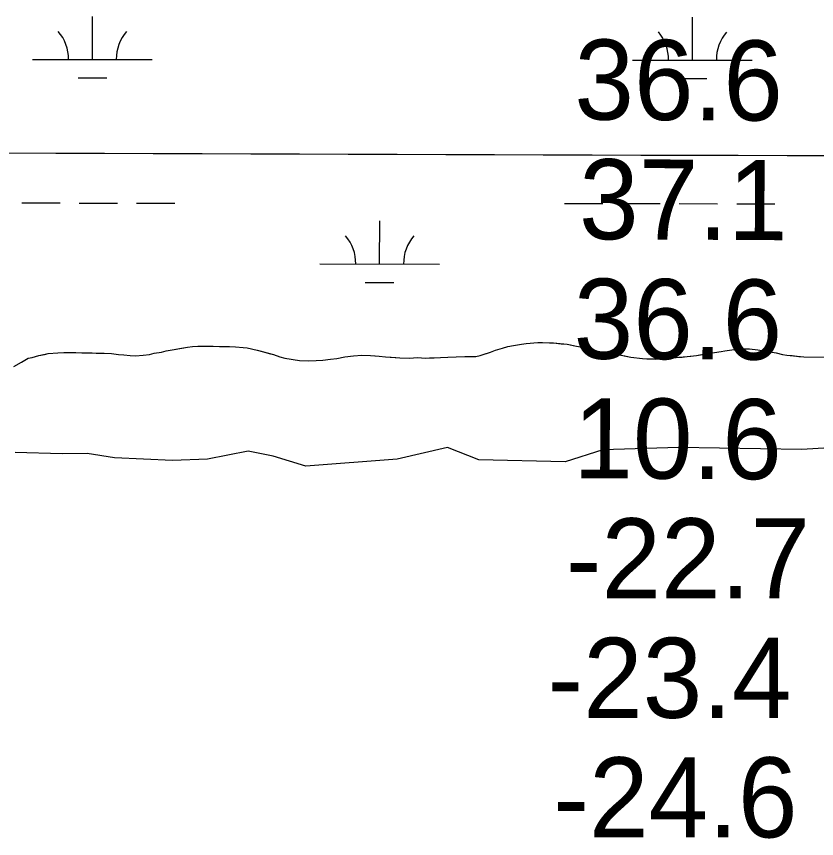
# Model space of a CAD drawing. Extents: x 3148686 to 3186545, y 916144 to 941516.
# Drawn here: x 3165206 to 3165875, y 933065 to 933752 of the extents above; entities that cross this region are included whole.
import ezdxf

# ---------------------------------------------------------------- set-up
doc = ezdxf.new("R2010")
doc.units = 0
for name, color, linetype in [('V-GRID-MAJR', 7, 'Continuous'), ('V-RIVR-EDGE', 7, 'Continuous'), ('V-RIVR-RANG', 7, 'Continuous'), ('V-SITE-VEGE', 7, 'Continuous'), ('V-WETL-SWMP', 7, 'Continuous')]:
    doc.layers.add(name, color=color, linetype=linetype)

msp = doc.modelspace()

# ---------------------------------------------------------------- linework, layer by layer
at = {"layer": 'V-GRID-MAJR'}
msp.add_spline([(3152965.56, 933679.68), (3155575.1, 933670.47), (3160794.17, 933652.63), (3166013.25, 933635.55), (3171232.32, 933619.23), (3176451.4, 933603.67), (3181670.49, 933588.87), (3184280.03, 933581.75)], degree=3, dxfattribs=at)
at = {"layer": 'V-RIVR-EDGE'}
msp.add_lwpolyline([(3165960.71, 933396.08), (3165862.16, 933390.1), (3165759.47, 933391.91), (3165696.2, 933389.99), (3165664.54, 933379.7), (3165592.45, 933381.43), (3165566.03, 933391.87), (3165524, 933382.12), (3165447.74, 933376.09), (3165420.28, 933384.45), (3165399.54, 933388.65), (3165365.3, 933382), (3165336.25, 933381.03), (3165287.51, 933383.23), (3165264.7, 933386.91), (3165243.95, 933386.45), (3165204.54, 933387.58)], dxfattribs=at)
at = {"layer": 'V-SITE-VEGE'}
for p, q in [((3165628.03, 933478.31), (3165631.96, 933478.86)), ((3165631.96, 933478.86), (3165641.79, 933479.77)), ((3165641.79, 933479.77), (3165645.72, 933479.74)), ((3165645.72, 933479.74), (3165651.42, 933479.5)), ((3165651.42, 933479.5), (3165654.76, 933479.28)), ((3165654.76, 933479.28), (3165666.14, 933478.21)), ((3165326.81, 933471.6), (3165330.95, 933472.55)), ((3165330.95, 933472.55), (3165337.64, 933473.87)), ((3165337.64, 933473.87), (3165348.65, 933475.75)), ((3165348.65, 933475.75), (3165352.98, 933476.31)), ((3165352.98, 933476.31), (3165362.02, 933476.63)), ((3165362.02, 933476.63), (3165370.07, 933476.57)), ((3165370.07, 933476.57), (3165375.38, 933476.33)), ((3165375.38, 933476.33), (3165383.82, 933476.27)), ((3165383.82, 933476.27), (3165388.93, 933476.03)), ((3165388.93, 933476.03), (3165395.21, 933475.59)), ((3165395.21, 933475.59), (3165398.55, 933475.17)), ((3165398.55, 933475.17), (3165406.98, 933473.34)), ((3165406.98, 933473.34), (3165420.51, 933469.5)), ((3165602.24, 933471.63), (3165606.19, 933473.17)), ((3165606.19, 933473.17), (3165612.29, 933474.89)), ((3165612.29, 933474.89), (3165616.62, 933476.23)), ((3165616.62, 933476.23), (3165621.34, 933477.18)), ((3165621.34, 933477.18), (3165628.03, 933478.31)), ((3165666.14, 933478.21), (3165672.62, 933476.98)), ((3165672.62, 933476.98), (3165677.13, 933475.96)), ((3165677.13, 933475.96), (3165683.59, 933474.14)), ((3165683.59, 933474.14), (3165696.15, 933471.69)), ((3165789.46, 933471.36), (3165794.97, 933472.1)), ((3165794.97, 933472.1), (3165798.12, 933472.67)), ((3165798.12, 933472.67), (3165805.98, 933473.78)), ((3165805.98, 933473.78), (3165813.06, 933474.32)), ((3165813.06, 933474.32), (3165818.76, 933474.28)), ((3165818.76, 933474.28), (3165825.82, 933473.63)), ((3165825.82, 933473.63), (3165841.13, 933470.96)), ((3165209.86, 933463.27), (3165215.39, 933466.57)), ((3165215.39, 933466.57), (3165218.73, 933467.13)), ((3165218.73, 933467.13), (3165224.44, 933468.66)), ((3165224.44, 933468.66), (3165232.12, 933470.37)), ((3165232.12, 933470.37), (3165240.18, 933471.09)), ((3165240.18, 933471.09), (3165245.28, 933471.25)), ((3165245.28, 933471.25), (3165248.62, 933471.22)), ((3165248.62, 933471.22), (3165255.3, 933471.37)), ((3165255.3, 933471.37), (3165260.41, 933471.13)), ((3165260.41, 933471.13), (3165269.05, 933471.06)), ((3165269.05, 933471.06), (3165272.2, 933470.84)), ((3165272.2, 933470.84), (3165285.16, 933470.35)), ((3165285.16, 933470.35), (3165290.85, 933469.52)), ((3165290.85, 933469.52), (3165295.56, 933469.29)), ((3165295.56, 933469.29), (3165300.66, 933468.66)), ((3165300.66, 933468.66), (3165305.18, 933468.43)), ((3165305.18, 933468.43), (3165311.67, 933468.97)), ((3165311.67, 933468.97), (3165316.78, 933469.71)), ((3165316.78, 933469.71), (3165320.72, 933470.66)), ((3165320.72, 933470.66), (3165326.81, 933471.6)), ((3165420.51, 933469.5), (3165425.8, 933467.69)), ((3165425.8, 933467.69), (3165430.11, 933466.48)), ((3165430.11, 933466.48), (3165442.47, 933464.61)), ((3165461.92, 933464.86), (3165468.41, 933465.59)), ((3165468.41, 933465.59), (3165473.72, 933466.34)), ((3165473.72, 933466.34), (3165480.41, 933467.66)), ((3165480.41, 933467.66), (3165487.49, 933468.59)), ((3165487.49, 933468.59), (3165494.37, 933468.93)), ((3165494.37, 933468.93), (3165501.64, 933468.87)), ((3165501.64, 933468.87), (3165508.9, 933468.22)), ((3165508.9, 933468.22), (3165514.4, 933467.59)), ((3165514.4, 933467.59), (3165526.38, 933466.91)), ((3165526.38, 933466.91), (3165534.23, 933466.65)), ((3165534.23, 933466.65), (3165541.31, 933467.19)), ((3165541.31, 933467.19), (3165544.45, 933466.77)), ((3165544.45, 933466.77), (3165547.98, 933466.55)), ((3165547.98, 933466.55), (3165560.36, 933467.04)), ((3165560.36, 933467.04), (3165566.46, 933467.39)), ((3165566.46, 933467.39), (3165573.33, 933467.53)), ((3165573.33, 933467.53), (3165580.6, 933467.87)), ((3165580.6, 933467.87), (3165585.12, 933467.83)), ((3165585.12, 933467.83), (3165589.84, 933467.99)), ((3165589.84, 933467.99), (3165593.38, 933468.75)), ((3165593.38, 933468.75), (3165602.24, 933471.63)), ((3165696.15, 933471.69), (3165699.48, 933471.27)), ((3165699.48, 933471.27), (3165707.33, 933469.83)), ((3165707.33, 933469.83), (3165719.49, 933467.38)), ((3165719.49, 933467.38), (3165729.31, 933466.13)), ((3165729.31, 933466.13), (3165732.84, 933465.9)), ((3165732.84, 933465.9), (3165740.3, 933465.84)), ((3165740.3, 933465.84), (3165747.58, 933466.18)), ((3165747.58, 933466.18), (3165752.69, 933466.73)), ((3165752.69, 933466.73), (3165766.65, 933467.8)), ((3165766.65, 933467.8), (3165774.31, 933468.72)), ((3165774.31, 933468.72), (3165789.46, 933471.36)), ((3165841.13, 933470.96), (3165846.42, 933469.74)), ((3165846.42, 933469.74), (3165849.95, 933469.12)), ((3165849.95, 933469.12), (3165864.28, 933467.63)), ((3165864.28, 933467.63), (3165884.91, 933467.47)), ((3165203.35, 933459.59), (3165209.86, 933463.27)), ((3165442.47, 933464.61), (3165449.74, 933464.36)), ((3165449.74, 933464.36), (3165456.22, 933464.51)), ((3165456.22, 933464.51), (3165461.92, 933464.86))]:
    msp.add_line(p, q, dxfattribs=at)
at = {"layer": 'V-WETL-SWMP'}
for p, q in [((3165269.12, 933716.38), (3165269.16, 933752.38)), ((3165771.03, 933715.85), (3165771.07, 933751.85)), ((3165219.12, 933716.43), (3165319.12, 933716.32)), ((3165721.03, 933715.9), (3165821.03, 933715.79)), ((3165257.1, 933700.96), (3165281.1, 933700.93)), ((3165759.01, 933700.43), (3165783.01, 933700.4)), ((3165210.15, 933596.37), (3165242.15, 933596.33)), ((3165258.15, 933596.32), (3165290.15, 933596.28)), ((3165306.15, 933596.27), (3165338.15, 933596.23)), ((3165664.06, 933595.89), (3165696.06, 933595.85)), ((3165712.06, 933595.84), (3165744.06, 933595.8)), ((3165760.06, 933595.79), (3165792.06, 933595.75)), ((3165808.06, 933595.74), (3165840.06, 933595.7)), ((3165509.41, 933545.31), (3165509.45, 933581.31)), ((3165459.41, 933545.36), (3165559.41, 933545.26)), ((3165497.4, 933529.89), (3165521.4, 933529.87)), ((3165628.03, 933478.31), (3165631.96, 933478.86)), ((3165628.03, 933478.31), (3165631.96, 933478.86)), ((3165631.96, 933478.86), (3165641.79, 933479.77)), ((3165631.96, 933478.86), (3165641.79, 933479.77)), ((3165641.79, 933479.77), (3165645.72, 933479.74)), ((3165641.79, 933479.77), (3165645.72, 933479.74)), ((3165645.72, 933479.74), (3165651.42, 933479.5)), ((3165645.72, 933479.74), (3165651.42, 933479.5)), ((3165651.42, 933479.5), (3165654.76, 933479.28)), ((3165651.42, 933479.5), (3165654.76, 933479.28)), ((3165654.76, 933479.28), (3165661.23, 933478.64)), ((3165654.76, 933479.28), (3165661.23, 933478.64)), ((3165326.82, 933471.6), (3165330.95, 933472.55)), ((3165326.82, 933471.6), (3165330.95, 933472.55)), ((3165330.95, 933472.55), (3165337.64, 933473.87)), ((3165330.95, 933472.55), (3165337.64, 933473.87)), ((3165337.64, 933473.87), (3165341.97, 933474.63)), ((3165337.64, 933473.87), (3165341.97, 933474.63)), ((3165341.97, 933474.63), (3165348.65, 933475.75)), ((3165341.97, 933474.63), (3165348.65, 933475.75)), ((3165348.65, 933475.75), (3165352.98, 933476.31)), ((3165348.65, 933475.75), (3165352.98, 933476.31)), ((3165352.98, 933476.31), (3165357.3, 933476.47)), ((3165352.98, 933476.31), (3165357.3, 933476.47)), ((3165357.3, 933476.47), (3165362.02, 933476.63)), ((3165357.3, 933476.47), (3165362.02, 933476.63)), ((3165362.02, 933476.63), (3165370.07, 933476.57)), ((3165362.02, 933476.63), (3165370.07, 933476.57)), ((3165370.07, 933476.57), (3165375.38, 933476.33)), ((3165370.07, 933476.57), (3165375.38, 933476.33)), ((3165375.38, 933476.33), (3165383.82, 933476.27)), ((3165375.38, 933476.33), (3165383.82, 933476.27)), ((3165383.82, 933476.27), (3165388.93, 933476.03)), ((3165383.82, 933476.27), (3165388.93, 933476.03)), ((3165388.93, 933476.03), (3165395.21, 933475.59)), ((3165388.93, 933476.03), (3165395.21, 933475.59)), ((3165395.21, 933475.59), (3165398.55, 933475.17)), ((3165395.21, 933475.59), (3165398.55, 933475.17)), ((3165398.55, 933475.17), (3165402.08, 933474.36)), ((3165398.55, 933475.17), (3165402.08, 933474.36)), ((3165402.08, 933474.36), (3165406.98, 933473.34)), ((3165402.08, 933474.36), (3165406.98, 933473.34)), ((3165406.98, 933473.34), (3165410.31, 933472.33)), ((3165406.98, 933473.34), (3165410.31, 933472.33)), ((3165410.31, 933472.33), (3165416.98, 933470.51)), ((3165410.31, 933472.33), (3165416.98, 933470.51)), ((3165602.24, 933471.63), (3165606.19, 933473.17)), ((3165602.24, 933471.63), (3165606.19, 933473.17)), ((3165606.19, 933473.17), (3165612.29, 933474.89)), ((3165606.19, 933473.17), (3165612.29, 933474.89)), ((3165612.29, 933474.89), (3165616.62, 933476.23)), ((3165612.29, 933474.89), (3165616.62, 933476.23)), ((3165616.62, 933476.23), (3165621.34, 933477.18)), ((3165616.62, 933476.23), (3165621.34, 933477.18)), ((3165621.34, 933477.18), (3165628.03, 933478.31)), ((3165621.34, 933477.18), (3165628.03, 933478.31)), ((3165661.23, 933478.64), (3165666.14, 933478.21)), ((3165661.23, 933478.64), (3165666.14, 933478.21)), ((3165666.14, 933478.21), (3165669.08, 933477.59)), ((3165666.14, 933478.21), (3165669.08, 933477.59)), ((3165669.08, 933477.59), (3165672.62, 933476.98)), ((3165669.08, 933477.59), (3165672.62, 933476.98)), ((3165672.62, 933476.98), (3165677.13, 933475.96)), ((3165672.62, 933476.98), (3165677.13, 933475.96)), ((3165677.13, 933475.96), (3165683.6, 933474.14)), ((3165677.13, 933475.96), (3165683.6, 933474.14)), ((3165683.6, 933474.14), (3165696.15, 933471.69)), ((3165683.6, 933474.14), (3165696.15, 933471.69)), ((3165789.46, 933471.36), (3165794.97, 933472.1)), ((3165789.46, 933471.36), (3165794.97, 933472.1)), ((3165794.97, 933472.1), (3165798.12, 933472.67)), ((3165794.97, 933472.1), (3165798.12, 933472.67)), ((3165798.12, 933472.67), (3165805.98, 933473.78)), ((3165798.12, 933472.67), (3165805.98, 933473.78)), ((3165805.98, 933473.78), (3165813.06, 933474.32)), ((3165805.98, 933473.78), (3165813.06, 933474.32)), ((3165813.06, 933474.32), (3165818.76, 933474.27)), ((3165813.06, 933474.32), (3165818.76, 933474.27)), ((3165818.76, 933474.27), (3165825.82, 933473.63)), ((3165818.76, 933474.27), (3165825.82, 933473.63)), ((3165825.82, 933473.63), (3165841.13, 933470.96)), ((3165825.82, 933473.63), (3165841.13, 933470.96)), ((3165209.86, 933463.27), (3165215.39, 933466.57)), ((3165209.86, 933463.27), (3165215.39, 933466.57)), ((3165215.39, 933466.57), (3165218.73, 933467.13)), ((3165215.39, 933466.57), (3165218.73, 933467.13)), ((3165218.73, 933467.13), (3165224.44, 933468.66)), ((3165218.73, 933467.13), (3165224.44, 933468.66)), ((3165224.44, 933468.66), (3165228.97, 933469.61)), ((3165224.44, 933468.66), (3165228.97, 933469.61)), ((3165228.97, 933469.61), (3165232.12, 933470.37)), ((3165228.97, 933469.61), (3165232.12, 933470.37)), ((3165232.12, 933470.37), (3165240.18, 933471.09)), ((3165232.12, 933470.37), (3165240.18, 933471.09)), ((3165240.18, 933471.09), (3165245.28, 933471.25)), ((3165240.18, 933471.09), (3165245.28, 933471.25)), ((3165245.28, 933471.25), (3165248.62, 933471.22)), ((3165245.28, 933471.25), (3165248.62, 933471.22)), ((3165248.62, 933471.22), (3165255.31, 933471.37)), ((3165248.62, 933471.22), (3165255.31, 933471.37)), ((3165255.31, 933471.37), (3165260.41, 933471.13)), ((3165255.31, 933471.37), (3165260.41, 933471.13)), ((3165260.41, 933471.13), (3165269.05, 933471.06)), ((3165260.41, 933471.13), (3165269.05, 933471.06)), ((3165269.05, 933471.06), (3165272.2, 933470.84)), ((3165269.05, 933471.06), (3165272.2, 933470.84)), ((3165272.2, 933470.84), (3165278.87, 933470.6)), ((3165272.2, 933470.84), (3165278.87, 933470.6)), ((3165278.87, 933470.6), (3165285.16, 933470.35)), ((3165278.87, 933470.6), (3165285.16, 933470.35)), ((3165285.16, 933470.35), (3165290.85, 933469.52)), ((3165285.16, 933470.35), (3165290.85, 933469.52)), ((3165290.85, 933469.52), (3165295.56, 933469.29)), ((3165290.85, 933469.52), (3165295.56, 933469.29)), ((3165295.56, 933469.29), (3165300.66, 933468.66)), ((3165295.56, 933469.29), (3165300.66, 933468.66)), ((3165300.66, 933468.66), (3165305.18, 933468.43)), ((3165300.66, 933468.66), (3165305.18, 933468.43)), ((3165305.18, 933468.43), (3165311.67, 933468.97)), ((3165305.18, 933468.43), (3165311.67, 933468.97)), ((3165311.67, 933468.97), (3165316.78, 933469.71)), ((3165311.67, 933468.97), (3165316.78, 933469.71)), ((3165316.78, 933469.71), (3165320.72, 933470.66)), ((3165316.78, 933469.71), (3165320.72, 933470.66)), ((3165320.72, 933470.66), (3165326.82, 933471.6)), ((3165320.72, 933470.66), (3165326.82, 933471.6)), ((3165416.98, 933470.51), (3165420.51, 933469.5)), ((3165416.98, 933470.51), (3165420.51, 933469.5)), ((3165420.51, 933469.5), (3165425.8, 933467.69)), ((3165420.51, 933469.5), (3165425.8, 933467.69)), ((3165425.8, 933467.69), (3165430.11, 933466.48)), ((3165425.8, 933467.69), (3165430.11, 933466.48)), ((3165430.11, 933466.48), (3165442.47, 933464.61)), ((3165430.11, 933466.48), (3165442.47, 933464.61)), ((3165461.92, 933464.86), (3165468.41, 933465.59)), ((3165461.92, 933464.86), (3165468.41, 933465.59)), ((3165468.41, 933465.59), (3165473.72, 933466.34)), ((3165468.41, 933465.59), (3165473.72, 933466.34)), ((3165473.72, 933466.34), (3165480.41, 933467.66)), ((3165473.72, 933466.34), (3165480.41, 933467.66)), ((3165480.41, 933467.66), (3165487.49, 933468.59)), ((3165480.41, 933467.66), (3165487.49, 933468.59)), ((3165487.49, 933468.59), (3165494.37, 933468.93)), ((3165487.49, 933468.59), (3165494.37, 933468.93)), ((3165494.37, 933468.93), (3165501.64, 933468.87)), ((3165494.37, 933468.93), (3165501.64, 933468.87)), ((3165501.64, 933468.87), (3165505.76, 933468.45)), ((3165501.64, 933468.87), (3165505.76, 933468.45)), ((3165505.76, 933468.45), (3165508.9, 933468.23)), ((3165505.76, 933468.45), (3165508.9, 933468.23)), ((3165508.9, 933468.23), (3165514.4, 933467.59)), ((3165508.9, 933468.23), (3165514.4, 933467.59)), ((3165514.4, 933467.59), (3165518.91, 933467.36)), ((3165514.4, 933467.59), (3165518.91, 933467.36)), ((3165518.91, 933467.36), (3165522.84, 933467.14)), ((3165518.91, 933467.36), (3165522.84, 933467.14)), ((3165522.84, 933467.14), (3165526.38, 933466.91)), ((3165522.84, 933467.14), (3165526.38, 933466.91)), ((3165526.38, 933466.91), (3165534.23, 933466.65)), ((3165526.38, 933466.91), (3165534.23, 933466.65)), ((3165534.23, 933466.65), (3165541.31, 933467.19)), ((3165534.23, 933466.65), (3165541.31, 933467.19)), ((3165541.31, 933467.19), (3165544.45, 933466.77)), ((3165541.31, 933467.19), (3165544.45, 933466.77)), ((3165544.45, 933466.77), (3165547.98, 933466.55)), ((3165544.45, 933466.77), (3165547.98, 933466.55)), ((3165547.98, 933466.55), (3165551.13, 933466.72)), ((3165547.98, 933466.55), (3165551.13, 933466.72)), ((3165551.13, 933466.72), (3165555.06, 933466.89)), ((3165551.13, 933466.72), (3165555.06, 933466.89)), ((3165555.06, 933466.89), (3165560.36, 933467.04)), ((3165555.06, 933466.89), (3165560.36, 933467.04)), ((3165560.36, 933467.04), (3165566.46, 933467.39)), ((3165560.36, 933467.04), (3165566.46, 933467.39)), ((3165566.46, 933467.39), (3165573.33, 933467.53)), ((3165566.46, 933467.39), (3165573.33, 933467.53)), ((3165573.33, 933467.53), (3165580.61, 933467.87)), ((3165573.33, 933467.53), (3165580.61, 933467.87)), ((3165580.61, 933467.87), (3165585.12, 933467.83)), ((3165580.61, 933467.87), (3165585.12, 933467.83)), ((3165585.12, 933467.83), (3165589.84, 933467.99)), ((3165585.12, 933467.83), (3165589.84, 933467.99)), ((3165589.84, 933467.99), (3165593.38, 933468.75)), ((3165589.84, 933467.99), (3165593.38, 933468.75)), ((3165593.38, 933468.75), (3165596.73, 933469.9)), ((3165593.38, 933468.75), (3165596.73, 933469.9)), ((3165596.73, 933469.9), (3165602.24, 933471.63)), ((3165596.73, 933469.9), (3165602.24, 933471.63)), ((3165696.15, 933471.69), (3165699.49, 933471.27)), ((3165696.15, 933471.69), (3165699.49, 933471.27)), ((3165699.49, 933471.27), (3165707.33, 933469.83)), ((3165699.49, 933471.27), (3165707.33, 933469.83)), ((3165707.33, 933469.83), (3165711.26, 933469.02)), ((3165707.33, 933469.83), (3165711.26, 933469.02)), ((3165711.26, 933469.02), (3165714.39, 933468.4)), ((3165711.26, 933469.02), (3165714.39, 933468.4)), ((3165714.39, 933468.4), (3165719.49, 933467.38)), ((3165714.39, 933468.4), (3165719.49, 933467.38)), ((3165719.49, 933467.38), (3165729.31, 933466.13)), ((3165719.49, 933467.38), (3165729.31, 933466.13)), ((3165729.31, 933466.13), (3165732.84, 933465.9)), ((3165729.31, 933466.13), (3165732.84, 933465.9)), ((3165732.84, 933465.9), (3165740.31, 933465.85)), ((3165732.84, 933465.9), (3165740.31, 933465.85)), ((3165740.31, 933465.85), (3165747.58, 933466.18)), ((3165740.31, 933465.85), (3165747.58, 933466.18)), ((3165747.58, 933466.18), (3165752.69, 933466.73)), ((3165747.58, 933466.18), (3165752.69, 933466.73)), ((3165752.69, 933466.73), (3165762.32, 933467.44)), ((3165752.69, 933466.73), (3165762.32, 933467.44)), ((3165762.32, 933467.44), (3165766.65, 933467.8)), ((3165762.32, 933467.44), (3165766.65, 933467.8)), ((3165766.65, 933467.8), (3165769.79, 933468.17)), ((3165766.65, 933467.8), (3165769.79, 933468.17)), ((3165769.79, 933468.17), (3165774.31, 933468.73)), ((3165769.79, 933468.17), (3165774.31, 933468.73)), ((3165774.31, 933468.73), (3165777.27, 933469.29)), ((3165774.31, 933468.73), (3165777.27, 933469.29)), ((3165777.27, 933469.29), (3165783.95, 933470.42)), ((3165777.27, 933469.29), (3165783.95, 933470.42)), ((3165783.95, 933470.42), (3165789.46, 933471.36)), ((3165783.95, 933470.42), (3165789.46, 933471.36)), ((3165841.13, 933470.96), (3165846.42, 933469.74)), ((3165841.13, 933470.96), (3165846.42, 933469.74)), ((3165846.42, 933469.74), (3165849.95, 933469.12)), ((3165846.42, 933469.74), (3165849.95, 933469.12)), ((3165849.95, 933469.12), (3165854.47, 933468.69)), ((3165849.95, 933469.12), (3165854.47, 933468.69)), ((3165854.47, 933468.69), (3165860.16, 933468.06)), ((3165854.47, 933468.69), (3165860.16, 933468.06)), ((3165860.16, 933468.06), (3165864.28, 933467.64)), ((3165860.16, 933468.06), (3165864.28, 933467.64)), ((3165864.28, 933467.64), (3165884.91, 933467.48)), ((3165864.28, 933467.64), (3165884.91, 933467.48)), ((3165203.35, 933459.59), (3165209.86, 933463.27)), ((3165203.35, 933459.59), (3165209.86, 933463.27)), ((3165442.47, 933464.61), (3165449.74, 933464.36)), ((3165442.47, 933464.61), (3165449.74, 933464.36)), ((3165449.74, 933464.36), (3165456.22, 933464.51)), ((3165449.74, 933464.36), (3165456.22, 933464.51)), ((3165456.22, 933464.51), (3165461.92, 933464.86)), ((3165456.22, 933464.51), (3165461.92, 933464.86))]:
    msp.add_line(p, q, dxfattribs=at)
for centre, start, end in [((3165213.88, 933716.91), 359.16781, 40.71147), ((3165324.36, 933716.79), 139.1678, 180.71146), ((3165715.79, 933716.38), 359.16781, 40.71147), ((3165826.27, 933716.26), 139.1678, 180.71146), ((3165454.17, 933545.84), 359.16781, 40.71147), ((3165564.66, 933545.73), 139.1678, 180.71146)]:
    msp.add_arc(centre, 35.25, start, end, dxfattribs=at)

# ---------------------------------------------------------------- texts
at = {"layer": 'V-RIVR-RANG'}
for s, p in [('36.6', (3165672.16, 933666.15)), ('37.1', (3165676.09, 933566.13)), ('36.6', (3165671.57, 933466.15)), ('10.6', (3165671.27, 933366.15))]:
    msp.add_text(s, height=67, rotation=359.68833, dxfattribs=at).set_placement(p)
for s, p in [('-22.7', (3165665.09, 933265.6)), ('-23.4', (3165649.76, 933165.68)), ('-24.6', (3165654.74, 933065.67))]:
    msp.add_text(s, height=67, dxfattribs=at).set_placement(p)

doc.saveas('drawing.dxf')
